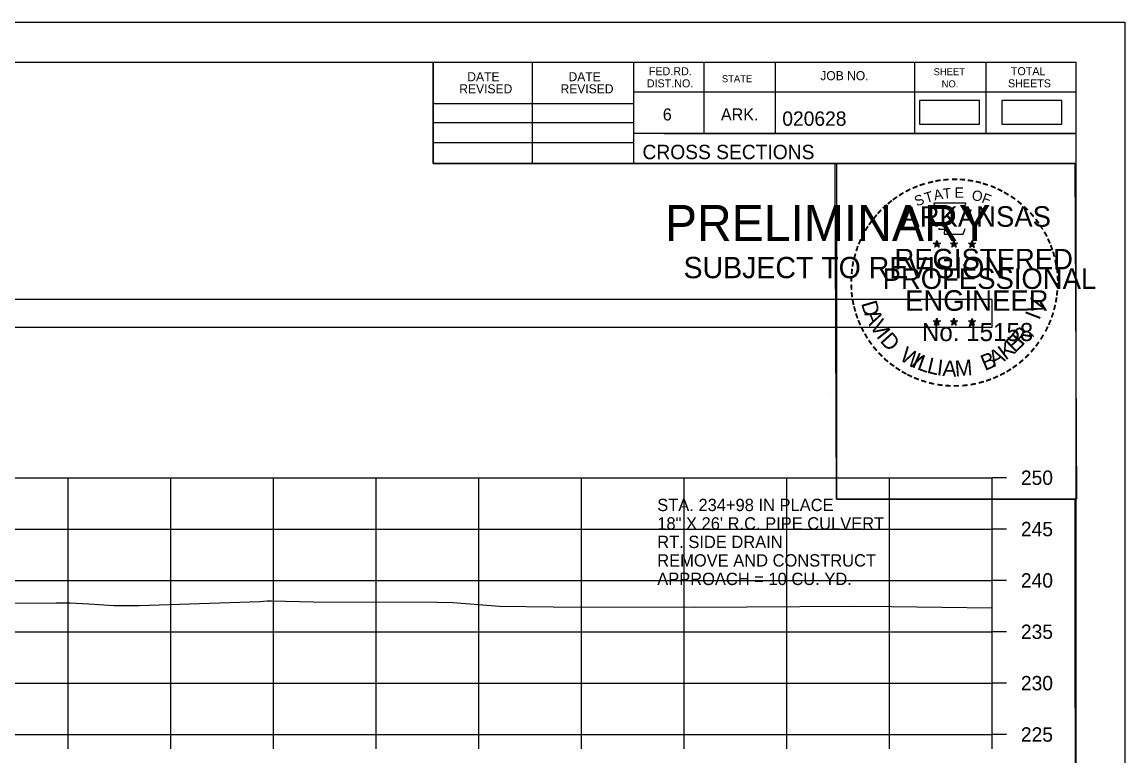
# Model space of a CAD drawing. Extents: x 1369627 to 1374022, y 380035 to 398173.
# Drawn here: x 1372154 to 1372261.5, y 388287.5 to 388359 of the extents above; entities that cross this region are included whole.
import ezdxf

# ---------------------------------------------------------------- set-up
doc = ezdxf.new("R2010")
doc.units = 0
for name, color, linetype in [('Default', 7, 'Continuous'), ('R_Axis', 7, 'Continuous'), ('R_Axis Annot', 7, 'Continuous'), ('R_Border', 7, 'Continuous'), ('R_Border PE', 7, 'Continuous'), ('R_Border Prem', 7, 'Continuous'), ('R_Exist Surface', 7, 'Continuous'), ('R_Grid', 7, 'Continuous'), ('R_No Plot', 7, 'Continuous'), ('R_Water', 7, 'Continuous')]:
    doc.layers.add(name, color=color, linetype=linetype)

msp = doc.modelspace()

# ---------------------------------------------------------------- linework, layer by layer
at = {"layer": 'Default'}
for points in [[(1372241.46, 388349.02), (1372247.3, 388349.02), (1372247.3, 388351.33), (1372241.46, 388351.33)], [(1372249.48, 388349.02), (1372255.32, 388349.02), (1372255.32, 388351.33), (1372249.48, 388351.33)], [(1371948.53, 388329.24), (1372248.53, 388329.24), (1372248.53, 388331.95), (1371948.53, 388331.95)]]:
    msp.add_lwpolyline(points, close=True, dxfattribs=at)
at = {"layer": 'R_Axis'}
for p, q in [((1372248.53, 388289.6), (1372248.53, 388314.6)), ((1372249.93, 388314.6), (1372248.53, 388314.6)), ((1372249.93, 388309.6), (1372248.53, 388309.6)), ((1372249.93, 388304.6), (1372248.53, 388304.6)), ((1372249.93, 388299.6), (1372248.53, 388299.6)), ((1372249.93, 388294.6), (1372248.53, 388294.6)), ((1371948.53, 388289.6), (1372248.53, 388289.6)), ((1372158.53, 388288.2), (1372158.53, 388289.6)), ((1372168.53, 388288.2), (1372168.53, 388289.6)), ((1372178.53, 388288.2), (1372178.53, 388289.6)), ((1372188.53, 388288.2), (1372188.53, 388289.6)), ((1372198.53, 388288.2), (1372198.53, 388289.6)), ((1372208.53, 388288.2), (1372208.53, 388289.6)), ((1372218.53, 388288.2), (1372218.53, 388289.6)), ((1372228.53, 388288.2), (1372228.53, 388289.6)), ((1372238.53, 388288.2), (1372238.53, 388289.6)), ((1372248.53, 388288.2), (1372248.53, 388289.6)), ((1372249.93, 388289.6), (1372248.53, 388289.6))]:
    msp.add_line(p, q, dxfattribs=at)
at = {"layer": 'R_Border'}
for p, q in [((1371940.53, 388355.06), (1372256.71, 388355.06)), ((1372194.07, 388345.18), (1372194.07, 388355.06)), ((1372203.75, 388345.18), (1372203.75, 388355.06)), ((1372213.61, 388355.06), (1372213.61, 388345.18)), ((1372220.45, 388355.06), (1372220.45, 388348.12)), ((1372227.39, 388355.06), (1372227.39, 388348.12)), ((1372240.97, 388355.06), (1372240.97, 388348.12)), ((1372247.91, 388355.06), (1372247.91, 388348.12)), ((1372256.71, 388149.6), (1372256.71, 388355.06)), ((1372256.71, 388352.12), (1372213.61, 388352.12)), ((1372256.71, 388352.14), (1372256.71, 388352.14)), ((1372194.07, 388351.04), (1372213.61, 388351.04)), ((1372194.07, 388349.18), (1372213.61, 388349.18)), ((1372256.71, 388348.12), (1372213.61, 388348.12)), ((1372216.57, 388348.12), (1372256.71, 388348.12)), ((1372194.07, 388347.24), (1372213.61, 388347.24)), ((1372256.71, 388345.18), (1372194.07, 388345.18))]:
    msp.add_line(p, q, dxfattribs=at)
at = {"layer": 'R_Border PE'}
for p, q in [((1372242.79, 388337.44), (1372243.14, 388337.33)), ((1372242.79, 388337.44), (1372243.05, 388337.39)), ((1372242.79, 388337.44), (1372243.03, 388337.32)), ((1372242.93, 388337.03), (1372243.14, 388337.33)), ((1372242.93, 388337.03), (1372243.05, 388337.27)), ((1372242.93, 388337.03), (1372243.14, 388337.25)), ((1372243.14, 388337.69), (1372243.1, 388337.44)), ((1372243.14, 388337.33), (1372243.14, 388337.69)), ((1372243.14, 388337.69), (1372243.19, 388337.44)), ((1372243.49, 388337.44), (1372243.14, 388337.33)), ((1372243.36, 388337.03), (1372243.14, 388337.33)), ((1372243.36, 388337.03), (1372243.14, 388337.24)), ((1372243.49, 388337.44), (1372243.2, 388337.39)), ((1372243.36, 388337.03), (1372243.22, 388337.32)), ((1372243.49, 388337.44), (1372243.29, 388337.34)), ((1372244.46, 388337.44), (1372244.81, 388337.33)), ((1372244.46, 388337.44), (1372244.72, 388337.39)), ((1372244.46, 388337.44), (1372244.7, 388337.32)), ((1372244.6, 388337.03), (1372244.81, 388337.33)), ((1372244.6, 388337.03), (1372244.72, 388337.27)), ((1372244.6, 388337.03), (1372244.81, 388337.25)), ((1372244.81, 388337.69), (1372244.77, 388337.44)), ((1372244.81, 388337.33), (1372244.81, 388337.69)), ((1372244.81, 388337.69), (1372244.86, 388337.44)), ((1372245.16, 388337.44), (1372244.81, 388337.33)), ((1372245.03, 388337.03), (1372244.81, 388337.33)), ((1372245.03, 388337.03), (1372244.81, 388337.24)), ((1372245.16, 388337.44), (1372244.87, 388337.39)), ((1372245.03, 388337.03), (1372244.89, 388337.32)), ((1372245.16, 388337.44), (1372244.96, 388337.34)), ((1372246.23, 388337.43), (1372246.58, 388337.32)), ((1372246.23, 388337.43), (1372246.48, 388337.38)), ((1372246.23, 388337.43), (1372246.47, 388337.3)), ((1372246.36, 388337.02), (1372246.58, 388337.32)), ((1372246.36, 388337.02), (1372246.49, 388337.26)), ((1372246.36, 388337.02), (1372246.58, 388337.24)), ((1372246.58, 388337.68), (1372246.54, 388337.43)), ((1372246.58, 388337.32), (1372246.58, 388337.68)), ((1372246.58, 388337.68), (1372246.63, 388337.43)), ((1372246.92, 388337.43), (1372246.58, 388337.32)), ((1372246.79, 388337.02), (1372246.58, 388337.32)), ((1372246.79, 388337.02), (1372246.58, 388337.23)), ((1372246.92, 388337.43), (1372246.64, 388337.38)), ((1372246.79, 388337.02), (1372246.65, 388337.31)), ((1372246.92, 388337.43), (1372246.72, 388337.32)), ((1372242.79, 388329.87), (1372243.14, 388329.75)), ((1372242.79, 388329.87), (1372243.04, 388329.82)), ((1372242.79, 388329.87), (1372243.03, 388329.74)), ((1372242.92, 388329.46), (1372243.14, 388329.75)), ((1372242.92, 388329.46), (1372243.05, 388329.7)), ((1372242.92, 388329.46), (1372243.14, 388329.67)), ((1372243.14, 388330.12), (1372243.1, 388329.87)), ((1372243.14, 388329.75), (1372243.14, 388330.12)), ((1372243.14, 388330.12), (1372243.19, 388329.87)), ((1372243.49, 388329.87), (1372243.14, 388329.75)), ((1372243.35, 388329.46), (1372243.14, 388329.75)), ((1372243.35, 388329.46), (1372243.14, 388329.67)), ((1372243.49, 388329.87), (1372243.2, 388329.82)), ((1372243.35, 388329.46), (1372243.22, 388329.75)), ((1372243.49, 388329.87), (1372243.28, 388329.76)), ((1372244.46, 388329.87), (1372244.81, 388329.75)), ((1372244.46, 388329.87), (1372244.71, 388329.82)), ((1372244.46, 388329.87), (1372244.7, 388329.74)), ((1372244.59, 388329.46), (1372244.81, 388329.75)), ((1372244.59, 388329.46), (1372244.72, 388329.7)), ((1372244.59, 388329.46), (1372244.81, 388329.67)), ((1372244.81, 388330.12), (1372244.77, 388329.87)), ((1372244.81, 388329.75), (1372244.81, 388330.12)), ((1372244.81, 388330.12), (1372244.86, 388329.87)), ((1372245.16, 388329.87), (1372244.81, 388329.75)), ((1372245.02, 388329.46), (1372244.81, 388329.75)), ((1372245.02, 388329.46), (1372244.81, 388329.67)), ((1372245.16, 388329.87), (1372244.87, 388329.82)), ((1372245.02, 388329.46), (1372244.88, 388329.75)), ((1372245.16, 388329.87), (1372244.95, 388329.76)), ((1372246.23, 388329.86), (1372246.58, 388329.74)), ((1372246.23, 388329.86), (1372246.48, 388329.81)), ((1372246.23, 388329.86), (1372246.46, 388329.73)), ((1372246.36, 388329.45), (1372246.58, 388329.74)), ((1372246.36, 388329.45), (1372246.49, 388329.69)), ((1372246.36, 388329.45), (1372246.57, 388329.66)), ((1372246.58, 388330.11), (1372246.53, 388329.86)), ((1372246.79, 388329.45), (1372246.57, 388329.66)), ((1372246.58, 388329.74), (1372246.58, 388330.11)), ((1372246.58, 388330.11), (1372246.62, 388329.86)), ((1372246.92, 388329.86), (1372246.58, 388329.74)), ((1372246.79, 388329.45), (1372246.58, 388329.74)), ((1372246.92, 388329.86), (1372246.64, 388329.81)), ((1372246.79, 388329.45), (1372246.65, 388329.74)), ((1372246.92, 388329.86), (1372246.72, 388329.75))]:
    msp.add_line(p, q, dxfattribs=at)
for points in [[(1372242.84, 388341.32), (1372243.1, 388340.49)], [(1372246.35, 388340.39), (1372246.49, 388340.68), (1372245.8, 388340.65), (1372245.95, 388341.32), (1372242.84, 388341.32)], [(1372243.33, 388338.89), (1372243.33, 388338.81), (1372243.89, 388338.79), (1372243.84, 388338.31), (1372245.71, 388338.31), (1372245.91, 388338.85)], [(1372243.14, 388337.69), (1372243.36, 388337.03), (1372242.79, 388337.44), (1372243.49, 388337.44), (1372242.93, 388337.03), (1372243.14, 388337.69)], [(1372244.81, 388337.69), (1372245.03, 388337.03), (1372244.46, 388337.44), (1372245.16, 388337.44), (1372244.6, 388337.03), (1372244.81, 388337.69)], [(1372246.58, 388337.68), (1372246.79, 388337.02), (1372246.23, 388337.43), (1372246.92, 388337.43), (1372246.36, 388337.02), (1372246.58, 388337.68)], [(1372243.14, 388330.12), (1372243.35, 388329.46), (1372242.79, 388329.87), (1372243.49, 388329.87), (1372242.92, 388329.46), (1372243.14, 388330.12)], [(1372244.81, 388330.12), (1372245.02, 388329.46), (1372244.46, 388329.87), (1372245.16, 388329.87), (1372244.59, 388329.46), (1372244.81, 388330.12)], [(1372246.58, 388330.11), (1372246.79, 388329.45), (1372246.23, 388329.86), (1372246.92, 388329.86), (1372246.36, 388329.45), (1372246.58, 388330.11)]]:
    msp.add_lwpolyline(points, dxfattribs=at)
for centre, radius in [((1372243.14, 388337.33), 0.172), ((1372243.14, 388337.33), 0.145), ((1372243.14, 388337.33), 0.116), ((1372243.14, 388337.33), 0.0991), ((1372243.14, 388337.33), 0.0747), ((1372243.14, 388337.33), 0.0495), ((1372243.14, 388337.33), 0.0296), ((1372244.81, 388337.33), 0.172), ((1372244.81, 388337.33), 0.145), ((1372244.81, 388337.33), 0.116), ((1372244.81, 388337.33), 0.0991), ((1372244.81, 388337.33), 0.0747), ((1372244.81, 388337.33), 0.0495), ((1372244.81, 388337.33), 0.0296), ((1372246.58, 388337.31), 0.172), ((1372246.58, 388337.31), 0.145), ((1372246.58, 388337.31), 0.116), ((1372246.58, 388337.31), 0.0991), ((1372246.58, 388337.31), 0.0747), ((1372246.58, 388337.31), 0.0495), ((1372246.58, 388337.31), 0.0296), ((1372243.14, 388329.75), 0.172), ((1372243.14, 388329.75), 0.145), ((1372243.14, 388329.75), 0.116), ((1372243.14, 388329.75), 0.0991), ((1372243.14, 388329.75), 0.0747), ((1372243.14, 388329.75), 0.0495), ((1372243.14, 388329.75), 0.0296), ((1372244.81, 388329.75), 0.172), ((1372244.81, 388329.75), 0.145), ((1372244.81, 388329.75), 0.116), ((1372244.81, 388329.75), 0.0991), ((1372244.81, 388329.75), 0.0747), ((1372244.81, 388329.75), 0.0495), ((1372244.81, 388329.75), 0.0296), ((1372246.57, 388329.74), 0.172), ((1372246.57, 388329.74), 0.145), ((1372246.57, 388329.74), 0.116), ((1372246.57, 388329.74), 0.0991), ((1372246.57, 388329.74), 0.0747), ((1372246.57, 388329.74), 0.0495), ((1372246.57, 388329.74), 0.0296)]:
    msp.add_circle(centre, radius, dxfattribs=at)
at = {"layer": 'R_Exist Surface'}
msp.add_lwpolyline([(1372145.39, 388302.38), (1372157.37, 388302.42), (1372158.74, 388302.42), (1372160.54, 388302.33), (1372162.97, 388302.15), (1372165.45, 388302.16), (1372177.19, 388302.55), (1372177.92, 388302.61), (1372178.34, 388302.61), (1372182.44, 388302.51), (1372194.51, 388302.48), (1372196, 388302.46), (1372200.53, 388302.09), (1372205.76, 388302.04), (1372219.54, 388302), (1372234.93, 388302.09), (1372238.74, 388302.07), (1372248.53, 388301.93)], dxfattribs=at)
at = {"layer": 'R_Grid'}
for p, q in [((1371948.53, 388314.6), (1372248.53, 388314.6)), ((1372158.53, 388289.6), (1372158.53, 388314.6)), ((1372168.53, 388289.6), (1372168.53, 388314.6)), ((1372178.53, 388289.6), (1372178.53, 388314.6)), ((1372188.53, 388289.6), (1372188.53, 388314.6)), ((1372198.53, 388289.6), (1372198.53, 388314.6)), ((1372208.53, 388289.6), (1372208.53, 388314.6)), ((1372218.53, 388289.6), (1372218.53, 388314.6)), ((1372228.53, 388289.6), (1372228.53, 388314.6)), ((1372238.53, 388289.6), (1372238.53, 388314.6)), ((1372248.53, 388289.6), (1372248.53, 388314.6)), ((1371948.53, 388309.6), (1372248.53, 388309.6)), ((1371948.53, 388304.6), (1372248.53, 388304.6)), ((1371948.53, 388299.6), (1372248.53, 388299.6)), ((1371948.53, 388294.6), (1372248.53, 388294.6)), ((1371948.53, 388289.6), (1372248.53, 388289.6))]:
    msp.add_line(p, q, dxfattribs=at)
at = {"layer": 'R_No Plot'}
for p, q in [((1371928.13, 388358.96), (1372261.46, 388358.96)), ((1372232.74, 388322.73), (1372232.74, 388322.73))]:
    msp.add_line(p, q, dxfattribs=at)
for points in [[(1371928.12, 388358.96), (1372261.46, 388358.96), (1372261.46, 388145.62), (1371928.12, 388145.62)], [(1372174.45, 388355.06), (1372194.07, 388355.06), (1372194.07, 388345.18), (1372210.18, 388345.18), (1372233.38, 388345.18), (1372233.38, 388312.51), (1372256.59, 388312.51), (1372256.71, 388149.6), (1371940.53, 388149.6), (1371940.53, 388355.06)], [(1372233.24, 388345.18), (1372256.59, 388345.18), (1372256.73, 388312.51), (1372233.38, 388312.51)]]:
    msp.add_lwpolyline(points, close=True, dxfattribs=at)

# ---------------------------------------------------------------- texts
at = {"layer": 'R_Axis Annot'}
for s, p in [('250', (1372251.33, 388313.9)), ('245', (1372251.33, 388308.9)), ('240', (1372251.33, 388303.9)), ('235', (1372251.33, 388298.9)), ('230', (1372251.33, 388293.9)), ('225', (1372251.33, 388288.9))]:
    msp.add_text(s, height=1.4, dxfattribs=at).set_placement(p)
at = {"layer": 'R_Border'}
for s, height, p in [('DATE', 0.879, (1372197.41, 388353.2)), ('DATE', 0.879, (1372207.27, 388353.2)), ('FED.RD.', 0.782, (1372215.09, 388353.78)), ('JOB NO.', 0.879, (1372231.79, 388353.3)), ('SHEET', 0.684, (1372242.83, 388353.78)), ('TOTAL', 0.782, (1372250.35, 388353.78)), ('REVISED', 0.879, (1372196.63, 388352.02)), ('REVISED', 0.879, (1372206.49, 388352.02)), ('DIST.NO.', 0.782, (1372214.89, 388352.6)), ('STATE', 0.684, (1372222.21, 388353.1)), ('NO.', 0.684, (1372243.61, 388352.6)), ('SHEETS', 0.782, (1372250.07, 388352.6)), ('6', 1.17, (1372216.45, 388349.38)), ('ARK.', 1.172, (1372222.11, 388349.38)), ('020628', 1.4, (1372228.09, 388348.86)), ('CROSS SECTIONS', 1.4, (1372214.47, 388345.61))]:
    msp.add_text(s, height=height, rotation=360, dxfattribs=at).set_placement(p)
at = {"layer": 'R_Border PE'}
for s, height, rotation, p in [('-', 1.6, 19.1761, (1372241.58, 388342.44)), ('-', 1.6, 13.6301, (1372242.33, 388342.68)), ('-', 1.6, 10.2193, (1372243.01, 388342.85)), ('-', 1.6, 5.8968, (1372243.74, 388342.96)), ('-', 1.6, 0.1862, (1372244.51, 388343.03)), ('-', 1.6, 357.743, (1372245.24, 388343.02)), ('-', 1.6, 352.1617, (1372245.98, 388342.96)), ('-', 1.6, 347.2049, (1372246.7, 388342.85)), ('-', 1.6, 342.3362, (1372247.33, 388342.69)), ('-', 1.6, 34.0636, (1372239.72, 388341.49)), ('-', 1.6, 28.7918, (1372240.32, 388341.86)), ('-', 1.6, 24.3072, (1372240.95, 388342.17)), ('S', 1, 21.594, (1372241.19, 388340.99)), ('T', 1, 16.4036, (1372242.1, 388341.33)), ('A', 1, 11.2132, (1372242.93, 388341.58)), ('T', 1, 6.0228, (1372243.78, 388341.74)), ('E', 1, 0.8323, (1372244.88, 388341.85)), ('O', 1, 350.4515, (1372246.49, 388341.64)), ('F', 1, 340.0707, (1372247.44, 388341.41)), ('-', 1.6, 337.8551, (1372248.07, 388342.47)), ('-', 1.6, 334.1211, (1372248.7, 388342.2)), ('-', 1.6, 329.6409, (1372249.28, 388341.91)), ('-', 1.6, 325.8627, (1372249.92, 388341.55)), ('-', 1.6, 42.9622, (1372238.23, 388340.3)), ('-', 1.6, 38.9507, (1372238.67, 388340.71)), ('-', 1.6, 36.2317, (1372239.14, 388341.09)), ('ARKANSAS', 2, 360, (1372239.69, 388339.03)), ('-', 1.6, 320.5297, (1372250.53, 388341.13)), ('-', 1.6, 315.5786, (1372251.13, 388340.64)), ('-', 1.6, 50.6142, (1372237.38, 388339.33)), ('-', 1.6, 48.423, (1372237.78, 388339.82)), ('-', 1.6, 309.8797, (1372251.7, 388340.09)), ('-', 1.6, 58.0706, (1372236.64, 388338.24)), ('-', 1.6, 54.2325, (1372236.97, 388338.77)), ('-', 1.6, 306.6522, (1372252.22, 388339.49)), ('-', 1.4, 303.6753, (1372252.71, 388338.92)), ('-', 1.6, 67.7743, (1372236.07, 388337.01)), ('-', 1.6, 62.8713, (1372236.33, 388337.63)), ('-', 1.6, 299.6684, (1372253.03, 388338.31)), ('-', 1.6, 294.6628, (1372253.35, 388337.7)), ('-', 1.6, 72.3945, (1372235.85, 388336.38)), ('REGISTERED', 2, 360, (1372239.01, 388334.88)), ('-', 1.6, 290.5728, (1372253.61, 388337.12)), ('-', 1.6, 81.2013, (1372235.52, 388334.96)), ('-', 1.6, 75.461, (1372235.66, 388335.67)), ('-', 1.6, 285.1233, (1372253.84, 388336.54)), ('-', 1.6, 280.5493, (1372254.04, 388335.8)), ('-', 1.6, 85.1863, (1372235.45, 388334.27)), ('PROFESSIONAL', 2, 360, (1372237.86, 388332.98)), ('-', 1.6, 276.5962, (1372254.21, 388335.03)), ('-', 1.6, 89.0622, (1372235.42, 388333.57)), ('-', 1.6, 274.3301, (1372254.27, 388334.31)), ('-', 1.6, 269.9407, (1372254.3, 388333.68)), ('-', 1.6, 94.1959, (1372235.46, 388332.84)), ('-', 1.6, 98.9479, (1372235.53, 388332.17)), ('ENGINEER', 2, 360, (1372240.05, 388330.85)), ('-', 1.6, 263.5172, (1372254.28, 388333.01)), ('-', 1.6, 101.7149, (1372235.66, 388331.44)), ('-', 1.6, 105.4578, (1372235.83, 388330.85)), ('D', 1.54, 286.2848, (1372235.75, 388331.58)), ('V', 1.54, 72.6573, (1372253.35, 388330.42)), ('-', 1.6, 255.7626, (1372254.1, 388331.68)), ('-', 1.6, 260.9953, (1372254.21, 388332.36)), ('-', 1.6, 109.0874, (1372236.04, 388330.21)), ('A', 1.54, 292.7835, (1372236.05, 388330.58)), ('I', 1.54, 69.0301, (1372253.12, 388329.88)), ('-', 1.6, 252.8681, (1372253.92, 388330.96)), ('-', 1.6, 114.0643, (1372236.3, 388329.62)), ('-', 1.6, 115.7289, (1372236.6, 388329)), ('V', 1.54, 300.7936, (1372236.56, 388329.4)), ('I', 1.54, 308.3502, (1372237.19, 388328.36)), ('No. 15158', 1.757, 360, (1372241.69, 388327.9)), ('R', 1.54, 50.3651, (1372251.47, 388327.39)), ('-', 1.6, 244.6197, (1372253.43, 388329.66)), ('-', 1.6, 247.8887, (1372253.7, 388330.29)), ('-', 1.6, 120.4471, (1372236.96, 388328.41)), ('D', 1.54, 311.9774, (1372237.54, 388327.89)), ('E', 1.54, 44.0175, (1372250.74, 388326.68)), (',', 1.54, 57.4684, (1372252.2, 388328.27)), ('-', 1.6, 239.0712, (1372253.04, 388328.91)), ('-', 1.6, 125.8934, (1372237.36, 388327.85)), ('-', 1.6, 130.7181, (1372237.82, 388327.3)), ('W', 1.54, 328.0731, (1372239.42, 388326.13)), ('A', 1.54, 28.9042, (1372248.71, 388325.36)), ('K', 1.54, 36.9143, (1372249.83, 388325.99)), ('-', 1.6, 231.2538, (1372252.21, 388327.69)), ('-', 1.6, 233.8452, (1372252.64, 388328.25)), ('-', 1.6, 134.2238, (1372238.34, 388326.76)), ('-', 1.6, 138.9338, (1372238.86, 388326.29)), ('I', 1.54, 336.6877, (1372240.61, 388325.42)), ('L', 1.54, 340.3149, (1372241.14, 388325.17)), ('L', 1.54, 346.6625, (1372242.1, 388324.83)), ('I', 1.54, 353.0101, (1372243.09, 388324.59)), ('A', 1.54, 356.6373, (1372243.66, 388324.51)), ('M', 1.54, 4.6473, (1372244.95, 388324.45)), ('B', 1.54, 22.8589, (1372247.82, 388324.98)), ('-', 1.6, 221.0851, (1372251.21, 388326.61)), ('-', 1.6, 225.7653, (1372251.73, 388327.12)), ('-', 1.6, 144.6463, (1372239.42, 388325.89)), ('-', 1.6, 148.0898, (1372239.98, 388325.52)), ('-', 1.6, 151.5704, (1372240.56, 388325.19)), ('-', 1.6, 207.3568, (1372249.57, 388325.41)), ('-', 1.6, 212.2491, (1372250.12, 388325.76)), ('-', 1.6, 215.7363, (1372250.66, 388326.14)), ('-', 1.6, 154.6002, (1372241.08, 388324.94)), ('-', 1.6, 158.5612, (1372241.71, 388324.69)), ('-', 1.6, 162.7983, (1372242.39, 388324.48)), ('-', 1.6, 167.5555, (1372243.11, 388324.31)), ('AAMU', 0.00002, 360, (1372244.74, 388324.45)), ('-', 1.6, 191.2858, (1372246.92, 388324.38)), ('-', 1.6, 195.4743, (1372247.65, 388324.58)), ('-', 1.6, 199.4643, (1372248.31, 388324.81)), ('-', 1.6, 204.2516, (1372248.94, 388325.09)), ('-', 1.6, 173.1155, (1372243.88, 388324.2)), ('-', 1.6, 176.5183, (1372244.63, 388324.15)), ('-', 1.6, 181.5918, (1372245.37, 388324.17)), ('-', 1.6, 185.8167, (1372246.18, 388324.24))]:
    msp.add_text(s, height=height, rotation=rotation, dxfattribs=at).set_placement(p)
at = {"layer": 'R_Border Prem'}
for s, height, p in [('PRELIMINARY', 3.5, (1372216.66, 388337.65)), ('DWB', 0.01, (1372217.41, 388339.5)), ('SUBJECT TO REVISION', 2.0751, (1372218.47, 388334.02))]:
    msp.add_text(s, height=height, rotation=360, dxfattribs=at).set_placement(p)
at = {"layer": 'R_Water'}
for s, p in [('STA. 234+98 IN PLACE', (1372215.91, 388311.35)), ('18" X 26\' R.C. PIPE CULVERT', (1372215.91, 388309.55)), ('RT. SIDE DRAIN', (1372215.91, 388307.75)), ('REMOVE AND CONSTRUCT', (1372215.91, 388305.95)), ('APPROACH = 10 CU. YD.', (1372215.91, 388304.15))]:
    msp.add_text(s, height=1.2, dxfattribs=at).set_placement(p)

doc.saveas('drawing.dxf')
